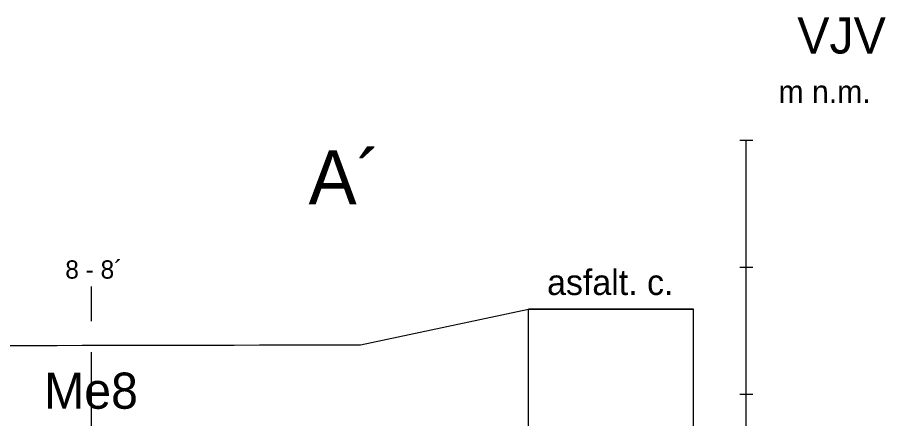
# Model space of a CAD drawing. Extents: x 3042 to 4120, y 576 to 2694.
# Drawn here: x 3544.97 to 3579.18, y 1310.59 to 1326.38 of the extents above; entities that cross this region are included whole.
import ezdxf

# ---------------------------------------------------------------- set-up
doc = ezdxf.new("R2010")
doc.units = 0
for name, color, linetype in [('16', 7, 'Continuous'), ('19', 7, 'Continuous'), ('20', 7, 'Continuous'), ('21', 7, 'Continuous'), ('22', 7, 'Continuous'), ('ig vrty popis', 7, 'Continuous'), ('komunikace', 7, 'Continuous'), ('pomocna', 7, 'Continuous'), ('rozhraní', 7, 'Continuous')]:
    doc.layers.add(name, color=color, linetype=linetype)

msp = doc.modelspace()

# ---------------------------------------------------------------- linework, layer by layer
at = {"layer": '19'}
for p, q in [((3573.437, 1321.545), (3573.945, 1321.545)), ((3573.437, 1316.545), (3573.945, 1316.545)), ((3573.437, 1311.545), (3573.945, 1311.545))]:
    msp.add_line(p, q, dxfattribs=at)
at = {"layer": '21'}
msp.add_line((3573.691, 1251.545), (3573.691, 1321.545), dxfattribs=at)
at = {"layer": '22'}
msp.add_lwpolyline([(3547.897, 1314.418), (3547.897, 1314.418), (3547.897, 1315.787)], dxfattribs=at)
at = {"layer": 'komunikace'}
msp.add_line((3565.117, 1314.895), (3571.607, 1314.895), dxfattribs=at)
at = {"layer": 'pomocna'}
for p, q in [((3565.117, 1251.545), (3565.117, 1314.895)), ((3571.607, 1314.895), (3565.117, 1314.895)), ((3571.607, 1251.545), (3571.607, 1314.895)), ((3547.897, 1251.545), (3547.897, 1313.195))]:
    msp.add_line(p, q, dxfattribs=at)
at = {"layer": 'rozhraní'}
msp.add_line((3558.497, 1313.495), (3565.117, 1314.895), dxfattribs=at)
msp.add_spline([(3433.88, 1313.195), (3467.07, 1313.795), (3526.6, 1313.495), (3558.497, 1313.495)], degree=3, dxfattribs=at)

# ---------------------------------------------------------------- texts
at = {"layer": '16'}
msp.add_text('Me8', height=1.4224, dxfattribs=at).set_placement((3546.023, 1310.974))
at = {"layer": '19'}
msp.add_text('m n.m.', height=0.889, dxfattribs=at).set_placement((3574.961, 1323.012))
at = {"layer": '20'}
msp.add_text('VJV', height=1.4224, dxfattribs=at).set_placement((3575.702, 1324.959))
at = {"layer": '22'}
msp.add_text('8 - 8´', height=0.72, dxfattribs=at).set_placement((3546.861, 1316.096))
at = {"layer": 'ig vrty popis'}
msp.add_text('A´', height=2.132, dxfattribs=at).set_placement((3556.444, 1319.017))
at = {"layer": 'komunikace'}
msp.add_text('asfalt. c.', height=1, dxfattribs=at).set_placement((3565.843, 1315.452))

doc.saveas('drawing.dxf')
